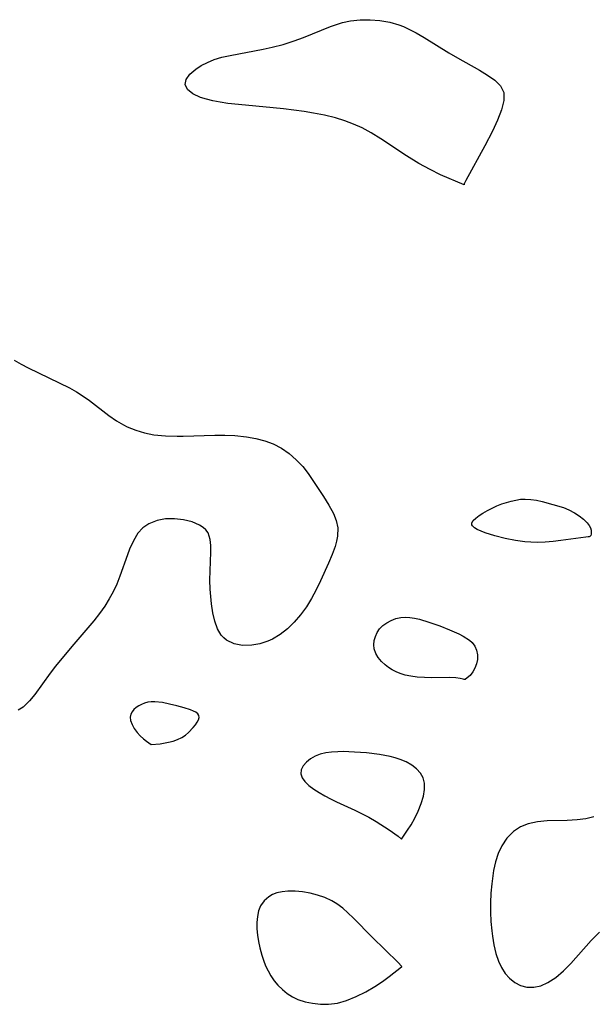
# Model space of a CAD drawing. Header units: metres. Extents: x 1073367 to 1082519, y 1569854 to 1574957.
# Tile 325 of 656: x 1076677 to 1076769, y 1573267 to 1573424. Entities that reach past the tile are written whole.
import ezdxf

# ---------------------------------------------------------------- set-up
doc = ezdxf.new("R2010")
doc.units = ezdxf.units.M
doc.layers.add('CGG_CurvaNivelLidar_v1', color=253, linetype='Continuous', lineweight=30)

msp = doc.modelspace()

# ---------------------------------------------------------------- linework, layer by layer
at = {"layer": 'CGG_CurvaNivelLidar_v1'}
for p, q in [((1076722.8539, 1573421.5595, 68.5), (1076727.1473, 1573423.3074, 68.5)), ((1076727.1473, 1573423.3074, 68.5), (1076727.8005, 1573423.5534, 68.5)), ((1076727.8005, 1573423.5534, 68.5), (1076729.0539, 1573423.9465, 68.5)), ((1076729.0539, 1573423.9465, 68.5), (1076730.3803, 1573424.2131, 68.5)), ((1076730.3803, 1573424.2131, 68.5), (1076731.9255, 1573424.3771, 68.5)), ((1076731.9255, 1573424.3771, 68.5), (1076733.4957, 1573424.4057, 68.5)), ((1076733.4957, 1573424.4057, 68.5), (1076735.0716, 1573424.2922, 68.5)), ((1076735.0716, 1573424.2922, 68.5), (1076736.6334, 1573424.0194, 68.5)), ((1076736.6334, 1573424.0194, 68.5), (1076738.0836, 1573423.5929, 68.5)), ((1076738.0836, 1573423.5929, 68.5), (1076738.8468, 1573423.2938, 68.5)), ((1076738.8468, 1573423.2938, 68.5), (1076739.5786, 1573422.9602, 68.5)), ((1076739.5786, 1573422.9602, 68.5), (1076740.8647, 1573422.2871, 68.5)), ((1076721.3525, 1573421.0067, 68.5), (1076722.8539, 1573421.5595, 68.5)), ((1076740.8647, 1573422.2871, 68.5), (1076742.1359, 1573421.5439, 68.5)), ((1076742.1359, 1573421.5439, 68.5), (1076746.0609, 1573419.1186, 68.5)), ((1076711.0992, 1573418.7078, 68.5), (1076716.4184, 1573419.6995, 68.5)), ((1076716.4184, 1573419.6995, 68.5), (1076717.846, 1573420.0037, 68.5)), ((1076717.846, 1573420.0037, 68.5), (1076719.617, 1573420.4612, 68.5)), ((1076719.617, 1573420.4612, 68.5), (1076721.3525, 1573421.0067, 68.5)), ((1076708.5838, 1573418.0184, 68.5), (1076709.8074, 1573418.3955, 68.5)), ((1076709.8074, 1573418.3955, 68.5), (1076711.0992, 1573418.7078, 68.5)), ((1076746.0609, 1573419.1186, 68.5), (1076747.4547, 1573418.2986, 68.5)), ((1076747.4547, 1573418.2986, 68.5), (1076750.9745, 1573416.3434, 68.5)), ((1076705.6309, 1573416.5157, 68.5), (1076706.5016, 1573417.0738, 68.5)), ((1076706.5016, 1573417.0738, 68.5), (1076707.4927, 1573417.5793, 68.5)), ((1076707.4927, 1573417.5793, 68.5), (1076708.5838, 1573418.0184, 68.5)), ((1076704.0958, 1573414.8723, 68.5), (1076704.6954, 1573415.707, 68.5)), ((1076704.6954, 1573415.707, 68.5), (1076705.6309, 1573416.5157, 68.5)), ((1076750.9745, 1573416.3434, 68.5), (1076752.2785, 1573415.5525, 68.5)), ((1076752.2785, 1573415.5525, 68.5), (1076753.4211, 1573414.7249, 68.5)), ((1076703.9299, 1573414.058, 68.5), (1076704.0958, 1573414.8723, 68.5)), ((1076704.3119, 1573413.266, 68.5), (1076703.9299, 1573414.058, 68.5)), ((1076753.4211, 1573414.7249, 68.5), (1076754.3277, 1573413.8402, 68.5)), ((1076754.3277, 1573413.8402, 68.5), (1076754.855, 1573412.7678, 68.5)), ((1076705.1678, 1573412.5679, 68.5), (1076704.3119, 1573413.266, 68.5)), ((1076706.3805, 1573411.9887, 68.5), (1076705.1678, 1573412.5679, 68.5)), ((1076707.3141, 1573411.6886, 68.5), (1076706.3805, 1573411.9887, 68.5)), ((1076754.855, 1573412.7678, 68.5), (1076754.8732, 1573411.4993, 68.5)), ((1076708.3388, 1573411.4405, 68.5), (1076707.3141, 1573411.6886, 68.5)), ((1076709.5134, 1573411.2212, 68.5), (1076708.3388, 1573411.4405, 68.5)), ((1076710.7519, 1573411.0391, 68.5), (1076709.5134, 1573411.2212, 68.5)), ((1076713.5699, 1573410.7295, 68.5), (1076710.7519, 1573411.0391, 68.5)), ((1076719.6607, 1573410.1413, 68.5), (1076713.5699, 1573410.7295, 68.5)), ((1076754.8732, 1573411.4993, 68.5), (1076754.5087, 1573410.0112, 68.5)), ((1076722.9406, 1573409.7243, 68.5), (1076719.6607, 1573410.1413, 68.5)), ((1076724.424, 1573409.4881, 68.5), (1076722.9406, 1573409.7243, 68.5)), ((1076726.2102, 1573409.1339, 68.5), (1076724.424, 1573409.4881, 68.5)), ((1076727.9619, 1573408.6984, 68.5), (1076726.2102, 1573409.1339, 68.5)), ((1076729.432, 1573408.2512, 68.5), (1076727.9619, 1573408.6984, 68.5)), ((1076754.5087, 1573410.0112, 68.5), (1076753.8669, 1573408.3633, 68.5)), ((1076730.86, 1573407.7268, 68.5), (1076729.432, 1573408.2512, 68.5)), ((1076732.2377, 1573407.1104, 68.5), (1076730.86, 1573407.7268, 68.5)), ((1076733.6767, 1573406.3239, 68.5), (1076732.2377, 1573407.1104, 68.5)), ((1076753.8669, 1573408.3633, 68.5), (1076753.0513, 1573406.6163, 68.5)), ((1076735.2091, 1573405.3769, 68.5), (1076733.6767, 1573406.3239, 68.5)), ((1076753.0513, 1573406.6163, 68.5), (1076751.839, 1573404.239, 68.5)), ((1076739.3217, 1573402.6485, 68.5), (1076735.2091, 1573405.3769, 68.5)), ((1076751.839, 1573404.239, 68.5), (1076748.7859, 1573398.6891, 68.5)), ((1076741.2755, 1573401.4286, 68.5), (1076739.3217, 1573402.6485, 68.5)), ((1076743.077, 1573400.4474, 68.5), (1076741.2755, 1573401.4286, 68.5)), ((1076744.7622, 1573399.6408, 68.5), (1076743.077, 1573400.4474, 68.5)), ((1076748.5, 1573398.03, 68.5), (1076744.7622, 1573399.6408, 68.5)), ((1076748.5321, 1573398.1943, 68.5), (1076748.5, 1573398.03, 68.5)), ((1076748.7859, 1573398.6891, 68.5), (1076748.5321, 1573398.1943, 68.5)), ((1076676.5921, 1573370.012, 68.5), (1076677.7057, 1573369.3801, 68.5)), ((1076677.7057, 1573369.3801, 68.5), (1076678.8502, 1573368.7787, 68.5)), ((1076678.8502, 1573368.7787, 68.5), (1076683.8125, 1573366.3844, 68.5)), ((1076683.8125, 1573366.3844, 68.5), (1076685.42, 1573365.5541, 68.5)), ((1076685.42, 1573365.5541, 68.5), (1076686.5317, 1573364.9277, 68.5)), ((1076686.5317, 1573364.9277, 68.5), (1076687.6066, 1573364.2583, 68.5)), ((1076687.6066, 1573364.2583, 68.5), (1076688.6372, 1573363.5388, 68.5)), ((1076688.6372, 1573363.5388, 68.5), (1076691.7287, 1573361.1796, 68.5)), ((1076691.7287, 1573361.1796, 68.5), (1076692.9633, 1573360.3148, 68.5)), ((1076692.9633, 1573360.3148, 68.5), (1076694.0562, 1573359.6604, 68.5)), ((1076694.0562, 1573359.6604, 68.5), (1076694.6575, 1573359.3593, 68.5)), ((1076694.6575, 1573359.3593, 68.5), (1076696.02, 1573358.8019, 68.5)), ((1076696.02, 1573358.8019, 68.5), (1076697.4483, 1573358.3727, 68.5)), ((1076697.4483, 1573358.3727, 68.5), (1076698.9307, 1573358.0765, 68.5)), ((1076698.9307, 1573358.0765, 68.5), (1076700.7609, 1573357.8966, 68.5)), ((1076700.7609, 1573357.8966, 68.5), (1076702.6374, 1573357.8547, 68.5)), ((1076702.6374, 1573357.8547, 68.5), (1076703.6022, 1573357.8674, 68.5)), ((1076703.6022, 1573357.8674, 68.5), (1076708.6965, 1573358.0301, 68.5)), ((1076708.6965, 1573358.0301, 68.5), (1076710.2768, 1573358.0168, 68.5)), ((1076710.2768, 1573358.0168, 68.5), (1076711.8451, 1573357.9403, 68.5)), ((1076711.8451, 1573357.9403, 68.5), (1076713.7264, 1573357.7448, 68.5)), ((1076713.7264, 1573357.7448, 68.5), (1076715.2145, 1573357.4865, 68.5)), ((1076715.2145, 1573357.4865, 68.5), (1076716.6518, 1573357.1179, 68.5)), ((1076716.6518, 1573357.1179, 68.5), (1076718.0202, 1573356.6126, 68.5)), ((1076718.0202, 1573356.6126, 68.5), (1076719.3347, 1573355.9284, 68.5)), ((1076719.3347, 1573355.9284, 68.5), (1076720.5516, 1573355.092, 68.5)), ((1076720.5516, 1573355.092, 68.5), (1076721.6911, 1573354.1003, 68.5)), ((1076721.6911, 1573354.1003, 68.5), (1076722.7188, 1573352.9963, 68.5)), ((1076722.7188, 1573352.9963, 68.5), (1076723.568, 1573351.9011, 68.5)), ((1076723.568, 1573351.9011, 68.5), (1076726.0473, 1573348.2268, 68.5)), ((1076726.0473, 1573348.2268, 68.5), (1076726.9189, 1573346.8526, 68.5)), ((1076755.2933, 1573347.2817, 68.5), (1076756.03, 1573347.4904, 68.5)), ((1076756.03, 1573347.4904, 68.5), (1076756.7743, 1573347.6543, 68.5)), ((1076756.7743, 1573347.6543, 68.5), (1076757.5227, 1573347.7643, 68.5)), ((1076757.5227, 1573347.7643, 68.5), (1076758.2728, 1573347.8077, 68.5)), ((1076758.2728, 1573347.8077, 68.5), (1076759.1769, 1573347.7588, 68.5)), ((1076759.1769, 1573347.7588, 68.5), (1076760.0803, 1573347.6224, 68.5)), ((1076760.0803, 1573347.6224, 68.5), (1076760.9834, 1573347.4266, 68.5)), ((1076760.9834, 1573347.4266, 68.5), (1076762.7174, 1573346.9634, 68.5)), ((1076726.9189, 1573346.8526, 68.5), (1076727.6541, 1573345.4742, 68.5)), ((1076751.5348, 1573345.5757, 68.5), (1076752.2301, 1573345.9698, 68.5)), ((1076752.2301, 1573345.9698, 68.5), (1076753.758, 1573346.7087, 68.5)), ((1076753.758, 1573346.7087, 68.5), (1076754.5682, 1573347.0341, 68.5)), ((1076754.5682, 1573347.0341, 68.5), (1076755.2933, 1573347.2817, 68.5)), ((1076762.7174, 1573346.9634, 68.5), (1076764.3913, 1573346.4373, 68.5)), ((1076764.3913, 1573346.4373, 68.5), (1076765.2709, 1573346.0699, 68.5)), ((1076765.2709, 1573346.0699, 68.5), (1076766.1401, 1573345.6261, 68.5)), ((1076699.441, 1573344.3943, 68.5), (1076698.1008, 1573343.8558, 68.5)), ((1076700.7659, 1573344.6277, 68.5), (1076699.441, 1573344.3943, 68.5)), ((1076702.2335, 1573344.6576, 68.5), (1076700.7659, 1573344.6277, 68.5)), ((1076703.6809, 1573344.4961, 68.5), (1076702.2335, 1573344.6576, 68.5)), ((1076705.0385, 1573344.1614, 68.5), (1076703.6809, 1573344.4961, 68.5)), ((1076727.6541, 1573345.4742, 68.5), (1076728.0677, 1573344.4026, 68.5)), ((1076728.0677, 1573344.4026, 68.5), (1076728.3107, 1573343.1992, 68.5)), ((1076749.7712, 1573344.0051, 68.5), (1076749.9827, 1573344.3763, 68.5)), ((1076749.9827, 1573344.3763, 68.5), (1076750.3797, 1573344.7731, 68.5)), ((1076750.3797, 1573344.7731, 68.5), (1076750.9091, 1573345.1748, 68.5)), ((1076750.9091, 1573345.1748, 68.5), (1076751.5348, 1573345.5757, 68.5)), ((1076766.1401, 1573345.6261, 68.5), (1076766.9287, 1573345.1332, 68.5)), ((1076766.9287, 1573345.1332, 68.5), (1076767.6243, 1573344.5911, 68.5)), ((1076767.6243, 1573344.5911, 68.5), (1076768.1889, 1573344.0151, 68.5)), ((1076697.1612, 1573343.1937, 68.5), (1076696.3693, 1573342.3424, 68.5)), ((1076698.1008, 1573343.8558, 68.5), (1076697.1612, 1573343.1937, 68.5)), ((1076706.2294, 1573343.6543, 68.5), (1076705.0385, 1573344.1614, 68.5)), ((1076706.8018, 1573343.2813, 68.5), (1076706.2294, 1573343.6543, 68.5)), ((1076707.2446, 1573342.8717, 68.5), (1076706.8018, 1573343.2813, 68.5)), ((1076707.5807, 1573342.3984, 68.5), (1076707.2446, 1573342.8717, 68.5)), ((1076728.3107, 1573343.1992, 68.5), (1076728.2792, 1573341.8631, 68.5)), ((1076749.7462, 1573343.8738, 68.5), (1076749.7712, 1573344.0051, 68.5)), ((1076749.7654, 1573343.6892, 68.5), (1076749.7462, 1573343.8738, 68.5)), ((1076749.842, 1573343.5259, 68.5), (1076749.7654, 1573343.6892, 68.5)), ((1076750.1532, 1573343.2105, 68.5), (1076749.842, 1573343.5259, 68.5)), ((1076750.6267, 1573342.9214, 68.5), (1076750.1532, 1573343.2105, 68.5)), ((1076751.2202, 1573342.653, 68.5), (1076750.6267, 1573342.9214, 68.5)), ((1076751.9018, 1573342.4011, 68.5), (1076751.2202, 1573342.653, 68.5)), ((1076768.1889, 1573344.0151, 68.5), (1076768.4858, 1573343.6061, 68.5)), ((1076768.4858, 1573343.6061, 68.5), (1076768.6962, 1573343.2005, 68.5)), ((1076768.6962, 1573343.2005, 68.5), (1076768.8125, 1573342.8329, 68.5)), ((1076768.8125, 1573342.8329, 68.5), (1076768.8535, 1573342.4954, 68.5)), ((1076695.6466, 1573341.1473, 68.5), (1076695.0517, 1573339.7879, 68.5)), ((1076696.3693, 1573342.3424, 68.5), (1076695.6466, 1573341.1473, 68.5)), ((1076707.919, 1573341.3242, 68.5), (1076707.5807, 1573342.3984, 68.5)), ((1076708.012, 1573340.3867, 68.5), (1076707.919, 1573341.3242, 68.5)), ((1076728.1273, 1573341.0581, 68.5), (1076727.8976, 1573340.2474, 68.5)), ((1076728.2792, 1573341.8631, 68.5), (1076728.1273, 1573341.0581, 68.5)), ((1076753.4378, 1573341.9376, 68.5), (1076751.9018, 1573342.4011, 68.5)), ((1076755.1055, 1573341.5251, 68.5), (1076753.4378, 1573341.9376, 68.5)), ((1076756.7159, 1573341.2022, 68.5), (1076755.1055, 1573341.5251, 68.5)), ((1076758.2316, 1573340.9855, 68.5), (1076756.7159, 1573341.2022, 68.5)), ((1076762.7283, 1573341.0406, 68.5), (1076761.4594, 1573340.9352, 68.5)), ((1076763.9984, 1573341.1867, 68.5), (1076762.7283, 1573341.0406, 68.5)), ((1076767.9696, 1573341.7324, 68.5), (1076763.9984, 1573341.1867, 68.5)), ((1076768.3691, 1573341.7648, 68.5), (1076767.9696, 1573341.7324, 68.5)), ((1076768.5, 1573341.7477, 68.5), (1076768.3691, 1573341.7648, 68.5)), ((1076768.6385, 1573341.8078, 68.5), (1076768.5, 1573341.7477, 68.5)), ((1076768.7584, 1573341.9821, 68.5), (1076768.6385, 1573341.8078, 68.5)), ((1076768.8296, 1573342.2095, 68.5), (1076768.7584, 1573341.9821, 68.5)), ((1076768.8535, 1573342.4954, 68.5), (1076768.8296, 1573342.2095, 68.5)), ((1076695.0517, 1573339.7879, 68.5), (1076694.7179, 1573338.9212, 68.5)), ((1076708.0262, 1573339.3393, 68.5), (1076708.012, 1573340.3867, 68.5)), ((1076727.8976, 1573340.2474, 68.5), (1076727.4113, 1573338.9258, 68.5)), ((1076759.1873, 1573340.9088, 68.5), (1076758.2316, 1573340.9855, 68.5)), ((1076760.2676, 1573340.8907, 68.5), (1076759.1873, 1573340.9088, 68.5)), ((1076761.4594, 1573340.9352, 68.5), (1076760.2676, 1573340.8907, 68.5)), ((1076694.7179, 1573338.9212, 68.5), (1076693.5104, 1573335.4744, 68.5)), ((1076707.8766, 1573334.8575, 68.5), (1076708.0262, 1573339.3393, 68.5)), ((1076727.4113, 1573338.9258, 68.5), (1076726.8337, 1573337.578, 68.5)), ((1076726.8337, 1573337.578, 68.5), (1076725.5763, 1573334.7469, 68.5)), ((1076693.5104, 1573335.4744, 68.5), (1076693.0013, 1573334.1907, 68.5)), ((1076707.9174, 1573333.4012, 68.5), (1076707.8766, 1573334.8575, 68.5)), ((1076725.5763, 1573334.7469, 68.5), (1076724.8906, 1573333.2899, 68.5)), ((1076693.0013, 1573334.1907, 68.5), (1076692.4422, 1573333.0072, 68.5)), ((1076708.1141, 1573331.0793, 68.5), (1076707.9174, 1573333.4012, 68.5)), ((1076724.8906, 1573333.2899, 68.5), (1076724.1423, 1573331.9097, 68.5)), ((1076691.804, 1573331.8481, 68.5), (1076691.0932, 1573330.7186, 68.5)), ((1076692.4422, 1573333.0072, 68.5), (1076691.804, 1573331.8481, 68.5)), ((1076724.1423, 1573331.9097, 68.5), (1076723.3046, 1573330.5764, 68.5)), ((1076691.0932, 1573330.7186, 68.5), (1076690.2401, 1573329.5203, 68.5)), ((1076708.3305, 1573329.6411, 68.5), (1076708.1141, 1573331.0793, 68.5)), ((1076723.3046, 1573330.5764, 68.5), (1076722.3794, 1573329.3121, 68.5)), ((1076690.2401, 1573329.5203, 68.5), (1076689.326, 1573328.3561, 68.5)), ((1076708.6456, 1573328.2917, 68.5), (1076708.3305, 1573329.6411, 68.5)), ((1076722.3794, 1573329.3121, 68.5), (1076721.3636, 1573328.1387, 68.5)), ((1076736.8446, 1573328.4269, 68.5), (1076737.5941, 1573328.7057, 68.5)), ((1076737.5941, 1573328.7057, 68.5), (1076738.3828, 1573328.8719, 68.5)), ((1076738.3828, 1573328.8719, 68.5), (1076739.1089, 1573328.9118, 68.5)), ((1076739.1089, 1573328.9118, 68.5), (1076739.852, 1573328.8666, 68.5)), ((1076739.852, 1573328.8666, 68.5), (1076740.6066, 1573328.7557, 68.5)), ((1076740.6066, 1573328.7557, 68.5), (1076741.3682, 1573328.5941, 68.5)), ((1076741.3682, 1573328.5941, 68.5), (1076742.8984, 1573328.1592, 68.5)), ((1076689.326, 1573328.3561, 68.5), (1076685.8053, 1573324.2726, 68.5)), ((1076709.0907, 1573327.0748, 68.5), (1076708.6456, 1573328.2917, 68.5)), ((1076709.7045, 1573326.0427, 68.5), (1076709.0907, 1573327.0748, 68.5)), ((1076720.2696, 1573327.0812, 68.5), (1076719.1061, 1573326.1664, 68.5)), ((1076721.3636, 1573328.1387, 68.5), (1076720.2696, 1573327.0812, 68.5)), ((1076734.6074, 1573326.4719, 68.5), (1076734.9889, 1573327.0484, 68.5)), ((1076734.9889, 1573327.0484, 68.5), (1076735.52, 1573327.5932, 68.5)), ((1076735.52, 1573327.5932, 68.5), (1076736.1471, 1573328.0531, 68.5)), ((1076736.1471, 1573328.0531, 68.5), (1076736.8446, 1573328.4269, 68.5)), ((1076742.8984, 1573328.1592, 68.5), (1076744.6443, 1573327.5346, 68.5)), ((1076744.6443, 1573327.5346, 68.5), (1076746.176, 1573326.9153, 68.5)), ((1076746.176, 1573326.9153, 68.5), (1076747.6545, 1573326.2469, 68.5)), ((1076710.0956, 1573325.6084, 68.5), (1076709.7045, 1573326.0427, 68.5)), ((1076710.5528, 1573325.2396, 68.5), (1076710.0956, 1573325.6084, 68.5)), ((1076717.8779, 1573325.4308, 68.5), (1076717.1469, 1573325.1038, 68.5)), ((1076719.1061, 1573326.1664, 68.5), (1076717.8779, 1573325.4308, 68.5)), ((1076734.1541, 1573325.1844, 68.5), (1076734.3291, 1573325.8433, 68.5)), ((1076734.3291, 1573325.8433, 68.5), (1076734.6074, 1573326.4719, 68.5)), ((1076747.6545, 1573326.2469, 68.5), (1076748.3573, 1573325.888, 68.5)), ((1076748.3573, 1573325.888, 68.5), (1076749.3535, 1573325.2794, 68.5)), ((1076685.8053, 1573324.2726, 68.5), (1076683.1844, 1573321.0829, 68.5)), ((1076711.7435, 1573324.6763, 68.5), (1076710.5528, 1573325.2396, 68.5)), ((1076713.1104, 1573324.4233, 68.5), (1076711.7435, 1573324.6763, 68.5)), ((1076714.5797, 1573324.4507, 68.5), (1076713.1104, 1573324.4233, 68.5)), ((1076715.8671, 1573324.6865, 68.5), (1076714.5797, 1573324.4507, 68.5)), ((1076717.1469, 1573325.1038, 68.5), (1076715.8671, 1573324.6865, 68.5)), ((1076734.091, 1573324.5148, 68.5), (1076734.1541, 1573325.1844, 68.5)), ((1076734.1578, 1573323.8534, 68.5), (1076734.091, 1573324.5148, 68.5)), ((1076734.3983, 1573323.1559, 68.5), (1076734.1578, 1573323.8534, 68.5)), ((1076749.3535, 1573325.2794, 68.5), (1076749.7855, 1573324.8917, 68.5)), ((1076749.7855, 1573324.8917, 68.5), (1076750.2065, 1573324.3186, 68.5)), ((1076750.2065, 1573324.3186, 68.5), (1076750.4997, 1573323.6528, 68.5)), ((1076734.7854, 1573322.4946, 68.5), (1076734.3983, 1573323.1559, 68.5)), ((1076735.2878, 1573321.8758, 68.5), (1076734.7854, 1573322.4946, 68.5)), ((1076750.4997, 1573323.6528, 68.5), (1076750.6465, 1573322.9255, 68.5)), ((1076750.6398, 1573322.1942, 68.5), (1076750.501, 1573321.4723, 68.5)), ((1076750.6465, 1573322.9255, 68.5), (1076750.6398, 1573322.1942, 68.5)), ((1076683.1844, 1573321.0829, 68.5), (1076682.364, 1573320.0034, 68.5)), ((1076735.885, 1573321.3096, 68.5), (1076735.2878, 1573321.8758, 68.5)), ((1076736.4261, 1573320.8997, 68.5), (1076735.885, 1573321.3096, 68.5)), ((1076737.011, 1573320.5333, 68.5), (1076736.4261, 1573320.8997, 68.5)), ((1076750.251, 1573320.7954, 68.5), (1076749.9132, 1573320.1962, 68.5)), ((1076750.501, 1573321.4723, 68.5), (1076750.251, 1573320.7954, 68.5)), ((1076682.364, 1573320.0034, 68.5), (1076679.9072, 1573316.5621, 68.5)), ((1076737.6321, 1573320.2123, 68.5), (1076737.011, 1573320.5333, 68.5)), ((1076738.2842, 1573319.9417, 68.5), (1076737.6321, 1573320.2123, 68.5)), ((1076739.101, 1573319.69, 68.5), (1076738.2842, 1573319.9417, 68.5)), ((1076739.996, 1573319.5046, 68.5), (1076739.101, 1573319.69, 68.5)), ((1076741.0334, 1573319.3734, 68.5), (1076739.996, 1573319.5046, 68.5)), ((1076742.1619, 1573319.2942, 68.5), (1076741.0334, 1573319.3734, 68.5)), ((1076743.3283, 1573319.2639, 68.5), (1076742.1619, 1573319.2942, 68.5)), ((1076746.2616, 1573319.2687, 68.5), (1076743.3283, 1573319.2639, 68.5)), ((1076747.1801, 1573319.2148, 68.5), (1076746.2616, 1573319.2687, 68.5)), ((1076747.8975, 1573319.1329, 68.5), (1076747.1801, 1573319.2148, 68.5)), ((1076748.3577, 1573319.0443, 68.5), (1076747.8975, 1573319.1329, 68.5)), ((1076748.5, 1573318.9617, 68.5), (1076748.3577, 1573319.0443, 68.5)), ((1076748.6735, 1573319.0007, 68.5), (1076748.5, 1573318.9617, 68.5)), ((1076749.0209, 1573319.2341, 68.5), (1076748.6735, 1573319.0007, 68.5)), ((1076749.4624, 1573319.6382, 68.5), (1076749.0209, 1573319.2341, 68.5)), ((1076749.9132, 1573320.1962, 68.5), (1076749.4624, 1573319.6382, 68.5)), ((1076679.9072, 1573316.5621, 68.5), (1076679.0626, 1573315.5537, 68.5)), ((1076678.0077, 1573314.5679, 68.5), (1076677.2444, 1573314.0522, 68.5)), ((1076678.3161, 1573314.8234, 68.5), (1076678.0077, 1573314.5679, 68.5)), ((1076679.0626, 1573315.5537, 68.5), (1076678.3161, 1573314.8234, 68.5)), ((1076696.0903, 1573314.4787, 69), (1076695.7332, 1573314.1607, 69)), ((1076696.4974, 1573314.7607, 69), (1076696.0903, 1573314.4787, 69)), ((1076696.944, 1573315.0013, 69), (1076696.4974, 1573314.7607, 69)), ((1076697.4439, 1573315.2005, 69), (1076696.944, 1573315.0013, 69)), ((1076697.9698, 1573315.3428, 69), (1076697.4439, 1573315.2005, 69)), ((1076698.5148, 1573315.4211, 69), (1076697.9698, 1573315.3428, 69)), ((1076699.0937, 1573315.4288, 69), (1076698.5148, 1573315.4211, 69)), ((1076700.2804, 1573315.2911, 69), (1076699.0937, 1573315.4288, 69)), ((1076701.4495, 1573315.0574, 69), (1076700.2804, 1573315.2911, 69)), ((1076702.6139, 1573314.7772, 69), (1076701.4495, 1573315.0574, 69)), ((1076703.7438, 1573314.4684, 69), (1076702.6139, 1573314.7772, 69)), ((1076704.7869, 1573314.1278, 69), (1076703.7438, 1573314.4684, 69)), ((1076695.2399, 1573313.4218, 69), (1076695.1468, 1573312.9578, 69)), ((1076695.1468, 1573312.9578, 69), (1076695.2151, 1573312.4082, 69)), ((1076695.4421, 1573313.8088, 69), (1076695.2399, 1573313.4218, 69)), ((1076695.7332, 1573314.1607, 69), (1076695.4421, 1573313.8088, 69)), ((1076705.2478, 1573313.939, 69), (1076704.7869, 1573314.1278, 69)), ((1076705.6447, 1573313.7313, 69), (1076705.2478, 1573313.939, 69)), ((1076705.9518, 1573313.4973, 69), (1076705.6447, 1573313.7313, 69)), ((1076706.1343, 1573313.2268, 69), (1076705.9518, 1573313.4973, 69)), ((1076706.0537, 1573312.5358, 69), (1076706.1618, 1573312.9006, 69)), ((1076706.1618, 1573312.9006, 69), (1076706.1343, 1573313.2268, 69)), ((1076695.2151, 1573312.4082, 69), (1076695.4378, 1573311.791, 69)), ((1076695.4378, 1573311.791, 69), (1076695.789, 1573311.1506, 69)), ((1076695.789, 1573311.1506, 69), (1076696.2422, 1573310.5295, 69)), ((1076704.4346, 1573310.4929, 69), (1076705.2256, 1573311.319, 69)), ((1076705.2256, 1573311.319, 69), (1076705.5629, 1573311.7359, 69)), ((1076705.5629, 1573311.7359, 69), (1076705.8453, 1573312.1444, 69)), ((1076705.8453, 1573312.1444, 69), (1076706.0537, 1573312.5358, 69)), ((1076696.2422, 1573310.5295, 69), (1076696.7425, 1573309.9847, 69)), ((1076696.7425, 1573309.9847, 69), (1076697.2595, 1573309.5082, 69)), ((1076702.7073, 1573309.3781, 69), (1076703.3891, 1573309.7142, 69)), ((1076703.3891, 1573309.7142, 69), (1076703.9709, 1573310.0967, 69)), ((1076703.9709, 1573310.0967, 69), (1076704.4346, 1573310.4929, 69)), ((1076697.2595, 1573309.5082, 69), (1076697.7436, 1573309.1146, 69)), ((1076697.7436, 1573309.1146, 69), (1076698.5, 1573308.5937, 69)), ((1076698.5, 1573308.5937, 69), (1076699.9094, 1573308.7075, 69)), ((1076699.9094, 1573308.7075, 69), (1076701.2847, 1573308.942, 69)), ((1076701.2847, 1573308.942, 69), (1076702.0089, 1573309.1304, 69)), ((1076702.0089, 1573309.1304, 69), (1076702.7073, 1573309.3781, 69)), ((1076724.7219, 1573306.7482, 69), (1076723.951, 1573306.3082, 69)), ((1076725.531, 1573307.0434, 69), (1076724.7219, 1573306.7482, 69)), ((1076726.4125, 1573307.2456, 69), (1076725.531, 1573307.0434, 69)), ((1076727.3457, 1573307.3725, 69), (1076726.4125, 1573307.2456, 69)), ((1076728.3152, 1573307.436, 69), (1076727.3457, 1573307.3725, 69)), ((1076729.1898, 1573307.4466, 69), (1076728.3152, 1573307.436, 69)), ((1076730.9739, 1573307.3796, 69), (1076729.1898, 1573307.4466, 69)), ((1076732.9192, 1573307.2322, 69), (1076730.9739, 1573307.3796, 69)), ((1076734.9918, 1573306.9936, 69), (1076732.9192, 1573307.2322, 69)), ((1076735.8476, 1573306.8526, 69), (1076734.9918, 1573306.9936, 69)), ((1076736.6875, 1573306.68, 69), (1076735.8476, 1573306.8526, 69)), ((1076737.5055, 1573306.4697, 69), (1076736.6875, 1573306.68, 69)), ((1076738.2943, 1573306.2132, 69), (1076737.5055, 1573306.4697, 69)), ((1076722.8065, 1573305.1752, 69), (1076722.4897, 1573304.5462, 69)), ((1076723.3055, 1573305.7723, 69), (1076722.8065, 1573305.1752, 69)), ((1076723.951, 1573306.3082, 69), (1076723.3055, 1573305.7723, 69)), ((1076739.2651, 1573305.7952, 69), (1076738.2943, 1573306.2132, 69)), ((1076740.1516, 1573305.2821, 69), (1076739.2651, 1573305.7952, 69)), ((1076740.9016, 1573304.6968, 69), (1076740.1516, 1573305.2821, 69)), ((1076722.4897, 1573304.5462, 69), (1076722.4082, 1573303.912, 69)), ((1076722.4082, 1573303.912, 69), (1076722.6192, 1573303.271, 69)), ((1076722.6192, 1573303.271, 69), (1076723.0768, 1573302.6498, 69)), ((1076741.5247, 1573304.0267, 69), (1076740.9016, 1573304.6968, 69)), ((1076741.9836, 1573303.2707, 69), (1076741.5247, 1573304.0267, 69)), ((1076742.1918, 1573302.4262, 69), (1076741.9836, 1573303.2707, 69)), ((1076723.0768, 1573302.6498, 69), (1076723.7154, 1573302.047, 69)), ((1076723.7154, 1573302.047, 69), (1076724.486, 1573301.462, 69)), ((1076742.1913, 1573301.4196, 69), (1076742.1918, 1573302.4262, 69)), ((1076724.486, 1573301.462, 69), (1076725.3521, 1573300.8957, 69)), ((1076725.3521, 1573300.8957, 69), (1076726.233, 1573300.3807, 69)), ((1076726.233, 1573300.3807, 69), (1076727.1603, 1573299.8873, 69)), ((1076741.6624, 1573299.1444, 69), (1076742.0063, 1573300.3071, 69)), ((1076742.0063, 1573300.3071, 69), (1076742.1913, 1573301.4196, 69)), ((1076727.1603, 1573299.8873, 69), (1076728.1236, 1573299.4204, 69)), ((1076728.1236, 1573299.4204, 69), (1076731.0576, 1573298.0995, 69)), ((1076741.1795, 1573297.9576, 69), (1076741.6624, 1573299.1444, 69)), ((1076731.0576, 1573298.0995, 69), (1076733.2788, 1573296.9783, 69)), ((1076733.2788, 1573296.9783, 69), (1076734.4515, 1573296.3008, 69)), ((1076740.6161, 1573296.8203, 69), (1076741.1795, 1573297.9576, 69)), ((1076769.2306, 1573297.0171, 69), (1076767.9525, 1573296.7237, 69)), ((1076734.4515, 1573296.3008, 69), (1076736.5157, 1573294.9668, 69)), ((1076739.4672, 1573294.8741, 69), (1076740.0275, 1573295.7775, 69)), ((1076740.0275, 1573295.7775, 69), (1076740.6161, 1573296.8203, 69)), ((1076757.5316, 1573295.4098, 69), (1076756.4135, 1573294.6882, 69)), ((1076758.7779, 1573295.9198, 69), (1076757.5316, 1573295.4098, 69)), ((1076760.2546, 1573296.2503, 69), (1076758.7779, 1573295.9198, 69)), ((1076761.8074, 1573296.4023, 69), (1076760.2546, 1573296.2503, 69)), ((1076764.9757, 1573296.4665, 69), (1076761.8074, 1573296.4023, 69)), ((1076766.5803, 1573296.5459, 69), (1076764.9757, 1573296.4665, 69)), ((1076767.9525, 1573296.7237, 69), (1076766.5803, 1573296.5459, 69)), ((1076736.5157, 1573294.9668, 69), (1076737.9679, 1573293.9213, 69)), ((1076737.9679, 1573293.9213, 69), (1076738.5, 1573293.467, 69)), ((1076738.5, 1573293.467, 69), (1076739.4672, 1573294.8741, 69)), ((1076756.4135, 1573294.6882, 69), (1076755.3642, 1573293.6453, 69)), ((1076754.5208, 1573292.3812, 69), (1076753.9707, 1573291.1664, 69)), ((1076755.3642, 1573293.6453, 69), (1076754.5208, 1573292.3812, 69)), ((1076753.9707, 1573291.1664, 69), (1076753.5492, 1573289.8487, 69)), ((1076753.5492, 1573289.8487, 69), (1076753.2331, 1573288.4526, 69)), ((1076753.2331, 1573288.4526, 69), (1076752.9276, 1573286.3429, 69)), ((1076752.9276, 1573286.3429, 69), (1076752.8027, 1573284.8323, 69)), ((1076717.9115, 1573284.6095, 69), (1076717.2835, 1573284.2714, 69)), ((1076718.6041, 1573284.8604, 69), (1076717.9115, 1573284.6095, 69)), ((1076719.4446, 1573285.0528, 69), (1076718.6041, 1573284.8604, 69)), ((1076720.3315, 1573285.1537, 69), (1076719.4446, 1573285.0528, 69)), ((1076721.4975, 1573285.1551, 69), (1076720.3315, 1573285.1537, 69)), ((1076722.6913, 1573285.0376, 69), (1076721.4975, 1573285.1551, 69)), ((1076723.8926, 1573284.8207, 69), (1076722.6913, 1573285.0376, 69)), ((1076725.0826, 1573284.5135, 69), (1076723.8926, 1573284.8207, 69)), ((1076726.2417, 1573284.1156, 69), (1076725.0826, 1573284.5135, 69)), ((1076752.8027, 1573284.8323, 69), (1076752.7436, 1573283.3021, 69)), ((1076715.9752, 1573282.8221, 69), (1076715.6552, 1573282.0059, 69)), ((1076716.5372, 1573283.6321, 69), (1076715.9752, 1573282.8221, 69)), ((1076717.2835, 1573284.2714, 69), (1076716.5372, 1573283.6321, 69)), ((1076727.3479, 1573283.6165, 69), (1076726.2417, 1573284.1156, 69)), ((1076728.1489, 1573283.1468, 69), (1076727.3479, 1573283.6165, 69)), ((1076729.1165, 1573282.4326, 69), (1076728.1489, 1573283.1468, 69)), ((1076752.7436, 1573283.3021, 69), (1076752.7482, 1573281.8033, 69)), ((1076715.6552, 1573282.0059, 69), (1076715.468, 1573281.1062, 69)), ((1076729.9475, 1573281.7087, 69), (1076729.1165, 1573282.4326, 69)), ((1076730.8355, 1573280.8491, 69), (1076729.9475, 1573281.7087, 69)), ((1076752.7482, 1573281.8033, 69), (1076752.8126, 1573280.3108, 69)), ((1076715.468, 1573281.1062, 69), (1076715.3904, 1573280.1458, 69)), ((1076715.3904, 1573280.1458, 69), (1076715.4045, 1573279.1603, 69)), ((1076733.8183, 1573277.7907, 69), (1076730.8355, 1573280.8491, 69)), ((1076752.8126, 1573280.3108, 69), (1076752.9378, 1573278.8378, 69)), ((1076715.4045, 1573279.1603, 69), (1076715.493, 1573278.1484, 69)), ((1076715.493, 1573278.1484, 69), (1076715.6447, 1573277.122, 69)), ((1076752.9378, 1573278.8378, 69), (1076753.0455, 1573277.9612, 69)), ((1076768.8325, 1573277.2557, 69), (1076770.1519, 1573278.6023, 69)), ((1076715.6447, 1573277.122, 69), (1076715.8531, 1573276.0922, 69)), ((1076737.9502, 1573273.768, 69), (1076733.8183, 1573277.7907, 69)), ((1076753.0455, 1573277.9612, 69), (1076753.2826, 1573276.5585, 69)), ((1076753.2826, 1573276.5585, 69), (1076753.6061, 1573275.2179, 69)), ((1076765.581, 1573273.5978, 69), (1076768.8325, 1573277.2557, 69)), ((1076715.8531, 1573276.0922, 69), (1076716.1568, 1573274.9358, 69)), ((1076753.6061, 1573275.2179, 69), (1076754.0331, 1573273.962, 69)), ((1076716.1568, 1573274.9358, 69), (1076716.5436, 1573273.8058, 69)), ((1076716.5436, 1573273.8058, 69), (1076716.8403, 1573273.1083, 69)), ((1076738.5117, 1573273.1479, 69), (1076737.9502, 1573273.768, 69)), ((1076754.0331, 1573273.962, 69), (1076754.5153, 1573272.9357, 69)), ((1076764.4092, 1573272.404, 69), (1076765.581, 1573273.5978, 69)), ((1076716.8403, 1573273.1083, 69), (1076717.1746, 1573272.4312, 69)), ((1076717.1746, 1573272.4312, 69), (1076717.6445, 1573271.6123, 69)), ((1076736.5385, 1573271.5041, 69), (1076738.5, 1573273.0422, 69)), ((1076738.5, 1573273.0422, 69), (1076738.5486, 1573273.0278, 69)), ((1076738.5603, 1573273.0607, 69), (1076738.5117, 1573273.1479, 69)), ((1076738.5486, 1573273.0278, 69), (1076738.5603, 1573273.0607, 69)), ((1076754.5153, 1573272.9357, 69), (1076755.0935, 1573272.0165, 69)), ((1076755.0935, 1573272.0165, 69), (1076755.7672, 1573271.2272, 69)), ((1076763.1932, 1573271.3608, 69), (1076764.4092, 1573272.404, 69)), ((1076717.6445, 1573271.6123, 69), (1076718.1696, 1573270.8383, 69)), ((1076718.1696, 1573270.8383, 69), (1076718.7534, 1573270.1206, 69)), ((1076734.2463, 1573269.9304, 69), (1076735.4688, 1573270.7364, 69)), ((1076735.4688, 1573270.7364, 69), (1076736.5385, 1573271.5041, 69)), ((1076755.7672, 1573271.2272, 69), (1076756.6097, 1573270.5416, 69)), ((1076756.6097, 1573270.5416, 69), (1076757.5415, 1573270.0579, 69)), ((1076760.7993, 1573270.0477, 69), (1076761.9257, 1573270.5329, 69)), ((1076761.9257, 1573270.5329, 69), (1076763.1932, 1573271.3608, 69)), ((1076718.7534, 1573270.1206, 69), (1076719.4628, 1573269.4138, 69)), ((1076719.4628, 1573269.4138, 69), (1076720.2378, 1573268.7932, 69)), ((1076720.2378, 1573268.7932, 69), (1076721.0693, 1573268.2659, 69)), ((1076731.2744, 1573268.3123, 69), (1076732.7974, 1573269.08, 69)), ((1076732.7974, 1573269.08, 69), (1076734.2463, 1573269.9304, 69)), ((1076757.5415, 1573270.0579, 69), (1076758.5387, 1573269.7992, 69)), ((1076758.5387, 1573269.7992, 69), (1076759.6599, 1573269.7942, 69)), ((1076759.6599, 1573269.7942, 69), (1076760.7993, 1573270.0477, 69)), ((1076721.0693, 1573268.2659, 69), (1076721.9519, 1573267.8447, 69)), ((1076721.9519, 1573267.8447, 69), (1076723.0934, 1573267.485, 69)), ((1076723.0934, 1573267.485, 69), (1076724.2848, 1573267.2541, 69)), ((1076724.2848, 1573267.2541, 69), (1076725.5384, 1573267.1099, 69)), ((1076725.5384, 1573267.1099, 69), (1076726.8192, 1573267.0738, 69)), ((1076726.8192, 1573267.0738, 69), (1076728.2529, 1573267.2594, 69)), ((1076728.2529, 1573267.2594, 69), (1076729.7388, 1573267.6858, 69)), ((1076729.7388, 1573267.6858, 69), (1076731.2744, 1573268.3123, 69))]:
    msp.add_line(p, q, dxfattribs=at)

doc.saveas('drawing.dxf')
